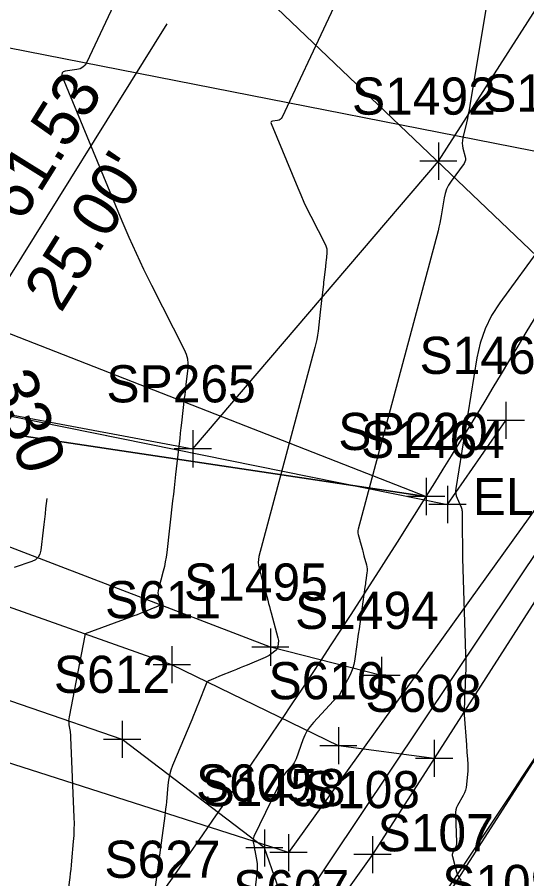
# Model space of a CAD drawing. Extents: x 816928 to 825690, y 436959 to 448212.
# Drawn here: x 819282.5 to 819337.3, y 445672 to 445764.7 of the extents above; entities that cross this region are included whole.
import ezdxf

# ---------------------------------------------------------------- set-up
doc = ezdxf.new("R2010")
doc.units = 0
for name, color, linetype in [('SURVEY - CENTERLINE - Preliminary', 7, 'Continuous'), ('SURVEY - CONTOURS - Index with Text', 7, 'Continuous'), ('SURVEY - CONTOURS - Intermediate with optional Text', 7, 'Continuous'), ('SURVEY - DRAINAGE - Area Shapes', 7, 'Continuous'), ('SURVEY - DTM - Breaklines', 7, 'Continuous'), ('SURVEY - DTM - Breaklines - Points - Locators', 7, 'Continuous'), ('SURVEY - DTM - Breaklines - Points - Numbers', 7, 'Continuous'), ('SURVEY - NON-TRANSPORTATION - Features', 7, 'Continuous'), ('SURVEY - NON-TRANSPORTATION - Features - Points - Locators', 7, 'Continuous'), ('SURVEY - NON-TRANSPORTATION - Features - Points - Numbers', 7, 'Continuous'), ('SURVEY - PROPERTY - Parcels', 7, 'Continuous'), ('SURVEY - PROPERTY - Property Lines', 7, 'Continuous'), ('SURVEY - PROPERTY - Property Lines - Points - Elevations', 7, 'Continuous'), ('SURVEY - PROPERTY - Property Lines - Points - Locators', 7, 'Continuous'), ('SURVEY - PROPERTY - Property Lines - Points - Numbers', 7, 'Continuous'), ('SURVEY - PROPERTY - ROW Lines', 7, 'Continuous'), ('SURVEY - PROPERTY - ROW Lines - Points - Locators', 7, 'Continuous'), ('SURVEY - PROPERTY - ROW Lines Text', 7, 'Continuous'), ('SURVEY - PROPERTY - Station and Offset Flags', 7, 'Continuous'), ('SURVEY - TRANSPORTATION - Features', 7, 'Continuous'), ('SURVEY - TRANSPORTATION - Features - Points - Locators', 7, 'Continuous'), ('SURVEY - TRANSPORTATION - Features - Points - Numbers', 7, 'Continuous'), ('SURVEY - TRANSPORTATION - Roads', 7, 'Continuous'), ('SURVEY - TRANSPORTATION - Roads - Points - Locators', 7, 'Continuous'), ('SURVEY - TRANSPORTATION - Roads - Points - Numbers', 7, 'Continuous'), ('SURVEY - UTILITIES - Gas with Text', 7, 'Continuous'), ('SURVEY - UTILITIES - Water - Points - Numbers', 7, 'Continuous'), ('SURVEY - VEGETATION - Features - Points - Locators', 7, 'Continuous'), ('SURVEY - VEGETATION - Features - Points - Numbers', 7, 'Continuous'), ('SURVEY - VEGETATION - Features with Text', 7, 'Continuous')]:
    doc.layers.add(name, color=color, linetype=linetype)

msp = doc.modelspace()

# ---------------------------------------------------------------- linework, layer by layer
at = {"layer": 'SURVEY - CENTERLINE - Preliminary'}
msp.add_arc((818575.983, 446182.091), 910, 320.141729, 331.568854, dxfattribs=at)
msp.add_arc((818575.983, 446182.091), 910, 320.141729, 331.568854, dxfattribs=at)
at = {"layer": 'SURVEY - CONTOURS - Index with Text'}
msp.add_lwpolyline([(819285.714, 445712.894), (819285.593, 445711.832), (819285.527, 445711.252), (819285.462, 445710.673), (819285.396, 445710.093), (819285.33, 445709.514), (819285.084, 445707.347), (819284.982, 445706.922), (819284.783, 445706.577), (819284.486, 445706.31), (819284.092, 445706.123), (819282.217, 445705.498)], dxfattribs=at)
at = {"layer": 'SURVEY - CONTOURS - Intermediate with optional Text'}
for points in [[(819304.846, 445791.475), (819290.022, 445759.866), (819289.833, 445759.558), (819289.591, 445759.323), (819289.294, 445759.161), (819288.943, 445759.072), (819287.71, 445758.902), (819287.491, 445758.839), (819287.364, 445758.724), (819287.329, 445758.556), (819287.385, 445758.335), (819293.803, 445742.782), (819294.544, 445741.034), (819295.32, 445739.302), (819296.129, 445737.586), (819296.972, 445735.885), (819300.501, 445728.94), (819300.706, 445728.455), (819300.835, 445727.957), (819300.888, 445727.445), (819300.866, 445726.92), (819300.668, 445725.181), (819300.626, 445724.808), (819300.584, 445724.436), (819300.541, 445724.063), (819300.499, 445723.69), (819300.201, 445721.067), (819300.137, 445720.505), (819300.073, 445719.942), (819300.009, 445719.38), (819299.946, 445718.818), (819299.568, 445715.494), (819299.487, 445714.782), (819299.406, 445714.069), (819299.326, 445713.357), (819299.245, 445712.645), (819298.614, 445707.088), (819298.546, 445706.579), (819298.46, 445706.074), (819298.356, 445705.572), (819298.232, 445705.073), (819297.719, 445703.153), (819297.68, 445702.955), (819297.667, 445702.756), (819297.68, 445702.558), (819297.721, 445702.36), (819297.896, 445701.712), (819297.913, 445701.583), (819297.886, 445701.476), (819297.817, 445701.39), (819297.705, 445701.325), (819296.109, 445700.671), (819295.766, 445700.532), (819295.422, 445700.396), (819295.077, 445700.264), (819294.73, 445700.134), (819289.858, 445698.338), (819289.842, 445698.33), (819289.83, 445698.319), (819289.821, 445698.305), (819289.815, 445698.288), (819289.803, 445698.228), (819289.8, 445698.215), (819289.798, 445698.203), (819289.795, 445698.19), (819289.792, 445698.177), (819288.111, 445689.408), (819288.079, 445689.191), (819288.067, 445688.974), (819288.074, 445688.757), (819288.1, 445688.539), (819288.219, 445687.828), (819288.242, 445687.675), (819288.26, 445687.522), (819288.273, 445687.368), (819288.282, 445687.214), (819288.629, 445678.587), (819288.645, 445677.941), (819288.64, 445677.295), (819288.614, 445676.65), (819288.567, 445676.005), (819288.381, 445673.9), (819288.338, 445673.45), (819288.29, 445672.999), (819288.237, 445672.55), (819288.179, 445672.101), (819285.881, 445655.16)], [(819337.032, 445790.455), (819331.201, 445755.204), (819331.119, 445754.733), (819331.029, 445754.264), (819330.931, 445753.796), (819330.825, 445753.33), (819330.446, 445751.724), (819330.397, 445751.442), (819330.384, 445751.16), (819330.406, 445750.88), (819330.464, 445750.599), (819330.711, 445749.684), (819330.742, 445749.492), (819330.731, 445749.308), (819330.676, 445749.132), (819330.577, 445748.964), (819329.187, 445747.063), (819328.916, 445746.644), (819328.7, 445746.203), (819328.538, 445745.739), (819328.431, 445745.252), (819328.125, 445743.344), (819328.055, 445742.936), (819327.974, 445742.531), (819327.882, 445742.127), (819327.781, 445741.726), (819319.199, 445709.608), (819319.169, 445709.462), (819319.16, 445709.315), (819319.17, 445709.168), (819319.2, 445709.021), (819319.33, 445708.542), (819319.357, 445708.44), (819319.385, 445708.337), (819319.413, 445708.234), (819319.441, 445708.132), (819319.644, 445707.384), (819319.687, 445707.223), (819319.731, 445707.063), (819319.774, 445706.903), (819319.817, 445706.743), (819320.085, 445705.757), (819320.131, 445705.545), (819320.155, 445705.332), (819320.158, 445705.117), (819320.138, 445704.901), (819320.022, 445704.08), (819319.997, 445703.905), (819319.973, 445703.729), (819319.948, 445703.553), (819319.923, 445703.377), (819319.365, 445699.416), (819319.287, 445698.864), (819319.209, 445698.312), (819319.131, 445697.761), (819319.053, 445697.209), (819318.799, 445695.406), (819318.729, 445695.025), (819318.627, 445694.654), (819318.494, 445694.292), (819318.329, 445693.942), (819317.198, 445691.774), (819317.184, 445691.751), (819317.167, 445691.73), (819317.147, 445691.711), (819317.124, 445691.695), (819317.047, 445691.647), (819317.031, 445691.637), (819317.015, 445691.625), (819317.001, 445691.612), (819316.987, 445691.598), (819314.38, 445688.809), (819314.019, 445688.381), (819313.707, 445687.922), (819313.445, 445687.434), (819313.232, 445686.916), (819312.517, 445684.882), (819312.426, 445684.661), (819312.313, 445684.453), (819312.179, 445684.258), (819312.022, 445684.077), (819311.476, 445683.508), (819311.365, 445683.382), (819311.264, 445683.248), (819311.174, 445683.108), (819311.095, 445682.959), (819307.981, 445676.539), (819307.925, 445676.396), (819307.893, 445676.25), (819307.885, 445676.101), (819307.902, 445675.948), (819307.996, 445675.443), (819308.016, 445675.335), (819308.036, 445675.227), (819308.057, 445675.119), (819308.077, 445675.011), (819308.294, 445673.844), (819308.331, 445673.594), (819308.349, 445673.343), (819308.348, 445673.091), (819308.327, 445672.839), (819307.971, 445669.856)], [(819320.988, 445775.235), (819311.009, 445753.956), (819310.925, 445753.819), (819310.817, 445753.714), (819310.685, 445753.642), (819310.529, 445753.603), (819309.98, 445753.527), (819309.883, 445753.499), (819309.826, 445753.448), (819309.811, 445753.373), (819309.835, 445753.275), (819312.69, 445746.358), (819313.02, 445745.581), (819313.364, 445744.81), (819313.724, 445744.047), (819314.099, 445743.291), (819315.669, 445740.202), (819315.76, 445739.986), (819315.817, 445739.765), (819315.841, 445739.537), (819315.831, 445739.303), (819315.743, 445738.53), (819315.724, 445738.364), (819315.706, 445738.199), (819315.687, 445738.033), (819315.668, 445737.867), (819315.535, 445736.7), (819315.507, 445736.45), (819315.479, 445736.2), (819315.45, 445735.95), (819315.422, 445735.7), (819315.254, 445734.222), (819315.218, 445733.905), (819315.182, 445733.588), (819315.146, 445733.272), (819315.11, 445732.955), (819314.878, 445730.907), (819314.82, 445730.47), (819314.746, 445730.035), (819314.656, 445729.604), (819314.55, 445729.176), (819308.532, 445706.656), (819308.47, 445706.346), (819308.45, 445706.036), (819308.472, 445705.726), (819308.535, 445705.416), (819308.809, 445704.405), (819308.868, 445704.188), (819308.926, 445703.971), (819308.985, 445703.754), (819309.044, 445703.537), (819309.472, 445701.958), (819309.564, 445701.62), (819309.655, 445701.281), (819309.747, 445700.943), (819309.839, 445700.604), (819310.572, 445697.898), (819310.602, 445697.764), (819310.617, 445697.629), (819310.618, 445697.494), (819310.606, 445697.358), (819310.543, 445696.911), (819310.522, 445696.819), (819310.485, 445696.737), (819310.433, 445696.663), (819310.365, 445696.599), (819309.765, 445696.119), (819309.633, 445696.021), (819309.496, 445695.934), (819309.353, 445695.856), (819309.203, 445695.788), (819307.262, 445694.982), (819306.883, 445694.826), (819306.504, 445694.671), (819306.124, 445694.517), (819305.744, 445694.364), (819304.288, 445693.783), (819304.129, 445693.718), (819303.971, 445693.652), (819303.813, 445693.584), (819303.656, 445693.514), (819303.145, 445693.283), (819303.044, 445693.225), (819302.959, 445693.153), (819302.891, 445693.064), (819302.839, 445692.96), (819302.021, 445690.878), (819301.845, 445690.432), (819301.667, 445689.987), (819301.486, 445689.543), (819301.303, 445689.1), (819299.25, 445684.167), (819299.059, 445683.654), (819298.909, 445683.131), (819298.799, 445682.598), (819298.73, 445682.055), (819298.572, 445680.265), (819298.536, 445679.882), (819298.495, 445679.499), (819298.45, 445679.117), (819298.4, 445678.735), (819295.066, 445654.162)], [(819338.979, 445740.202), (819334.426, 445733.977), (819333.54, 445732.606), (819332.832, 445731.16), (819332.303, 445729.64), (819331.952, 445728.045), (819329.7, 445713.988), (819329.676, 445713.72), (819329.691, 445713.456), (819329.745, 445713.197), (819329.837, 445712.944), (819330.268, 445711.977), (819330.308, 445711.874), (819330.336, 445711.768), (819330.354, 445711.66), (819330.361, 445711.549), (819330.364, 445711.184), (819330.365, 445711.106), (819330.366, 445711.028), (819330.366, 445710.95), (819330.367, 445710.871), (819330.375, 445710.098), (819330.376, 445709.932), (819330.378, 445709.766), (819330.379, 445709.6), (819330.381, 445709.434), (819330.396, 445707.845), (819330.4, 445707.505), (819330.406, 445707.165), (819330.414, 445706.824), (819330.424, 445706.484), (819330.75, 445696.105), (819330.761, 445695.569), (819330.763, 445695.034), (819330.756, 445694.499), (819330.738, 445693.963), (819330.651, 445691.922), (819330.642, 445691.694), (819330.632, 445691.466), (819330.622, 445691.238), (819330.613, 445691.01), (819330.581, 445690.266), (819330.577, 445690.106), (819330.577, 445689.947), (819330.581, 445689.788), (819330.591, 445689.628), (819330.826, 445686.378), (819330.847, 445686.1), (819330.867, 445685.823), (819330.887, 445685.546), (819330.907, 445685.269), (819330.973, 445684.363), (819330.983, 445684.169), (819330.985, 445683.975), (819330.98, 445683.781), (819330.967, 445683.587), (819330.837, 445682.123), (819330.794, 445681.814), (819330.719, 445681.515), (819330.612, 445681.226), (819330.474, 445680.946), (819329.878, 445679.88), (819329.767, 445679.647), (819329.691, 445679.407), (819329.651, 445679.158), (819329.644, 445678.9), (819329.773, 445675.914), (819329.769, 445675.751), (819329.745, 445675.593), (819329.699, 445675.439), (819329.632, 445675.29), (819329.379, 445674.812), (819329.335, 445674.708), (819329.312, 445674.602), (819329.31, 445674.493), (819329.328, 445674.382), (819329.758, 445672.71), (819329.875, 445672.369), (819330.044, 445672.062), (819330.263, 445671.789)]]:
    msp.add_lwpolyline(points, dxfattribs=at)
at = {"layer": 'SURVEY - DRAINAGE - Area Shapes'}
msp.add_arc((818575.983, 446182.091), 910, 320.141729, 331.568854, dxfattribs=at)
at = {"layer": 'SURVEY - DTM - Breaklines'}
for points in [[(819380.404, 445755.141), (819355.578, 445711.888), (819328.616, 445669.931), (819299.268, 445629.736), (819268.215, 445590.476), (819237.204, 445551.148), (819207.272, 445511.316), (819178.097, 445471.355), (819148.961, 445430.516), (819120.831, 445389.41), (819092.595, 445348.525), (819063.764, 445307.701), (819034.576, 445266.965), (819005.716, 445226.512), (818977.706, 445187.397)], [(819321.695, 445693.867), (819309.755, 445696.914), (819269.945, 445712.186), (819234.823, 445719.418)]]:
    msp.add_lwpolyline(points, dxfattribs=at)
at = {"layer": 'SURVEY - DTM - Breaklines - Points - Locators'}
for p, q in [((819309.755, 445698.914), (819309.755, 445694.914)), ((819311.755, 445696.914), (819307.755, 445696.914)), ((819321.695, 445695.867), (819321.695, 445691.867)), ((819323.695, 445693.867), (819319.695, 445693.867))]:
    msp.add_line(p, q, dxfattribs=at)
at = {"layer": 'SURVEY - NON-TRANSPORTATION - Features'}
for points in [[(819351.494, 445767.604), (819341.921, 445749.552), (819249.204, 445767.807), (819214.983, 445735.979)], [(819187.332, 445739.191), (819216.712, 445732.781), (819255.465, 445727.113), (819328.794, 445712.265), (819335.073, 445721.316)]]:
    msp.add_lwpolyline(points, dxfattribs=at)
at = {"layer": 'SURVEY - NON-TRANSPORTATION - Features - Points - Locators'}
for p, q in [((819335.073, 445723.316), (819335.073, 445719.316)), ((819337.073, 445721.316), (819333.073, 445721.316)), ((819328.794, 445714.265), (819328.794, 445710.265)), ((819330.794, 445712.265), (819326.794, 445712.265))]:
    msp.add_line(p, q, dxfattribs=at)
at = {"layer": 'SURVEY - PROPERTY - Parcels'}
for p, q in [((819326.515, 445713.126), (818908.6, 445775.93)), ((818908.6, 445775.93), (819326.515, 445713.126))]:
    msp.add_line(p, q, dxfattribs=at)
for radius, start, end in [(885, 328.00107, 331.568854), (885, 320.141729, 328.00107), (935, 320.141729, 329.321022)]:
    msp.add_arc((818575.983, 446182.091), radius, start, end, dxfattribs=at)
at = {"layer": 'SURVEY - PROPERTY - Property Lines'}
msp.add_line((819326.515, 445713.126), (818908.6, 445775.93), dxfattribs=at)
at = {"layer": 'SURVEY - PROPERTY - Property Lines - Points - Locators'}
for p, q in [((819326.515, 445715.126), (819326.515, 445711.126)), ((819328.515, 445713.126), (819324.515, 445713.126))]:
    msp.add_line(p, q, dxfattribs=at)
at = {"layer": 'SURVEY - PROPERTY - ROW Lines'}
for radius, start, end in [(885, 328.00107, 331.568854), (885, 328.00107, 331.568854), (885, 320.141729, 328.00107), (885, 320.141729, 328.00107), (935, 320.141729, 329.321022), (935, 320.141729, 329.321022)]:
    msp.add_arc((818575.983, 446182.091), radius, start, end, dxfattribs=at)
at = {"layer": 'SURVEY - PROPERTY - ROW Lines - Points - Locators'}
for p, q in [((819326.515, 445715.126), (819326.515, 445711.126)), ((819326.515, 445715.126), (819326.515, 445711.126)), ((819328.515, 445713.126), (819324.515, 445713.126)), ((819328.515, 445713.126), (819324.515, 445713.126))]:
    msp.add_line(p, q, dxfattribs=at)
at = {"layer": 'SURVEY - PROPERTY - ROW Lines Text'}
msp.add_lwpolyline([(819288.711, 445786.511), (819340.75, 445736.718)], dxfattribs=at)
at = {"layer": 'SURVEY - PROPERTY - Station and Offset Flags'}
msp.add_line((819298.631, 445763.989), (819278.569, 445731.88), dxfattribs=at)
msp.add_lwpolyline([(819278.569, 445731.88), (819326.515, 445713.126)], dxfattribs=at)
at = {"layer": 'SURVEY - TRANSPORTATION - Features'}
for points in [[(819327.358, 445684.931), (819317.064, 445686.299), (819299.153, 445695.021), (819266.622, 445706.541), (819217.528, 445714.326), (819169.589, 445714.825), (819106.595, 445712.643)], [(819313.086, 445663.907), (819309.11, 445675.289), (819293.814, 445686.984), (819264.442, 445697.087), (819217.749, 445705.074), (819169.612, 445705.715), (819111.656, 445699.017)]]:
    msp.add_lwpolyline(points, dxfattribs=at)
at = {"layer": 'SURVEY - TRANSPORTATION - Features - Points - Locators'}
for p, q in [((819299.153, 445697.021), (819299.153, 445693.021)), ((819301.153, 445695.021), (819297.153, 445695.021)), ((819293.814, 445688.984), (819293.814, 445684.984)), ((819317.064, 445688.299), (819317.064, 445684.299)), ((819295.814, 445686.984), (819291.814, 445686.984)), ((819319.064, 445686.299), (819315.064, 445686.299)), ((819327.358, 445686.931), (819327.358, 445682.931)), ((819329.358, 445684.931), (819325.358, 445684.931)), ((819309.11, 445677.289), (819309.11, 445673.289)), ((819311.11, 445675.289), (819307.11, 445675.289))]:
    msp.add_line(p, q, dxfattribs=at)
at = {"layer": 'SURVEY - TRANSPORTATION - Roads'}
msp.add_lwpolyline([(819372.417, 445760.729), (819347.536, 445716.465), (819327.358, 445684.931), (819320.732, 445674.576), (819313.086, 445663.907), (819291.72, 445634.092), (819261.573, 445595.794), (819230.52, 445556.026), (819202.59, 445519.473), (819200.025, 445516.115), (819183.78, 445493.817), (819171.491, 445476.948), (819142.501, 445435.003), (819121.554, 445405.003), (819114.313, 445394.631), (819108.813, 445386.861), (819085.629, 445354.103), (819056.538, 445311.65), (819028.029, 445272.038), (818998.985, 445231.035), (818970.783, 445191.785), (818984.089, 445181.723)], dxfattribs=at)
at = {"layer": 'SURVEY - TRANSPORTATION - Roads - Points - Locators'}
for p, q in [((819320.732, 445676.576), (819320.732, 445672.576)), ((819322.732, 445674.576), (819318.732, 445674.576))]:
    msp.add_line(p, q, dxfattribs=at)
at = {"layer": 'SURVEY - UTILITIES - Gas with Text'}
msp.add_lwpolyline([(818968.105, 445195.328), (818969.738, 445197.267), (819012.001, 445253.658), (819064.107, 445326.037), (819122.078, 445408.8), (819183.152, 445497.068), (819237.635, 445568.809), (819293.129, 445639.42), (819349.073, 445723.122), (819383.091, 445785.202)], dxfattribs=at)
at = {"layer": 'SURVEY - VEGETATION - Features - Points - Locators'}
for p, q in [((819327.818, 445751.222), (819327.818, 445747.222)), ((819329.818, 445749.222), (819325.818, 445749.222)), ((819301.413, 445720.252), (819301.413, 445716.252)), ((819303.413, 445718.252), (819299.413, 445718.252)), ((819311.701, 445676.795), (819311.701, 445672.795)), ((819313.701, 445674.795), (819309.701, 445674.795))]:
    msp.add_line(p, q, dxfattribs=at)
at = {"layer": 'SURVEY - VEGETATION - Features with Text'}
for points in [[(819149.151, 445746.801), (819301.413, 445718.252), (819327.818, 445749.222), (819348.831, 445782.031)], [(819352.44, 445731.613), (819311.701, 445674.795), (819246.107, 445695.818), (819141.496, 445721.023)]]:
    msp.add_lwpolyline(points, dxfattribs=at)

# ---------------------------------------------------------------- texts
at = {"layer": 'SURVEY - CONTOURS - Index with Text'}
msp.add_text('330', height=5, rotation=289.77431, dxfattribs=at).set_placement((819279.448, 445725.696))
at = {"layer": 'SURVEY - DTM - Breaklines - Points - Numbers'}
for s, p in [('S1495', (819300.467, 445701.914)), ('S1494', (819312.407, 445698.867)), ('S107', (819321.28, 445674.931))]:
    msp.add_text(s, height=4, dxfattribs=at).set_placement(p)
at = {"layer": 'SURVEY - NON-TRANSPORTATION - Features - Points - Numbers'}
for s, p in [('S1467', (819332.633, 445754.552)), ('S1465', (819325.785, 445726.316)), ('S1464', (819319.506, 445717.265))]:
    msp.add_text(s, height=4, dxfattribs=at).set_placement(p)
at = {"layer": 'SURVEY - PROPERTY - Property Lines - Points - Elevations'}
msp.add_text('EL-320.00', height=4, dxfattribs=at).set_placement((819331.515, 445711.126))
at = {"layer": 'SURVEY - PROPERTY - Property Lines - Points - Numbers'}
msp.add_text('SP220', height=4, dxfattribs=at).set_placement((819317.054, 445718.126))
at = {"layer": 'SURVEY - PROPERTY - Station and Offset Flags'}
for s, p in [('63+61.53', (819276.979, 445732.875)), ("25.00'", (819287.236, 445732.777))]:
    msp.add_text(s, height=5, rotation=58.00107, dxfattribs=at).set_placement(p)
at = {"layer": 'SURVEY - TRANSPORTATION - Features - Points - Numbers'}
for s, p in [('S611', (819291.975, 445700.021)), ('S612', (819286.478, 445691.984)), ('S610', (819309.555, 445691.299)), ('S608', (819319.975, 445689.931)), ('S609', (819301.758, 445680.289)), ('S607', (819305.75, 445668.907))]:
    msp.add_text(s, height=4, dxfattribs=at).set_placement(p)
at = {"layer": 'SURVEY - TRANSPORTATION - Roads - Points - Numbers'}
for s, p in [('S108', (819313.349, 445679.576)), ('S109', (819328.231, 445669.476))]:
    msp.add_text(s, height=4, dxfattribs=at).set_placement(p)
at = {"layer": 'SURVEY - UTILITIES - Water - Points - Numbers'}
msp.add_text('S627', height=4, dxfattribs=at).set_placement((819291.914, 445672.079))
at = {"layer": 'SURVEY - VEGETATION - Features - Points - Numbers'}
for s, p in [('S1492', (819318.53, 445754.222)), ('SP265', (819292.125, 445723.252)), ('S1458', (819302.366, 445679.795))]:
    msp.add_text(s, height=4, dxfattribs=at).set_placement(p)

doc.saveas('drawing.dxf')
